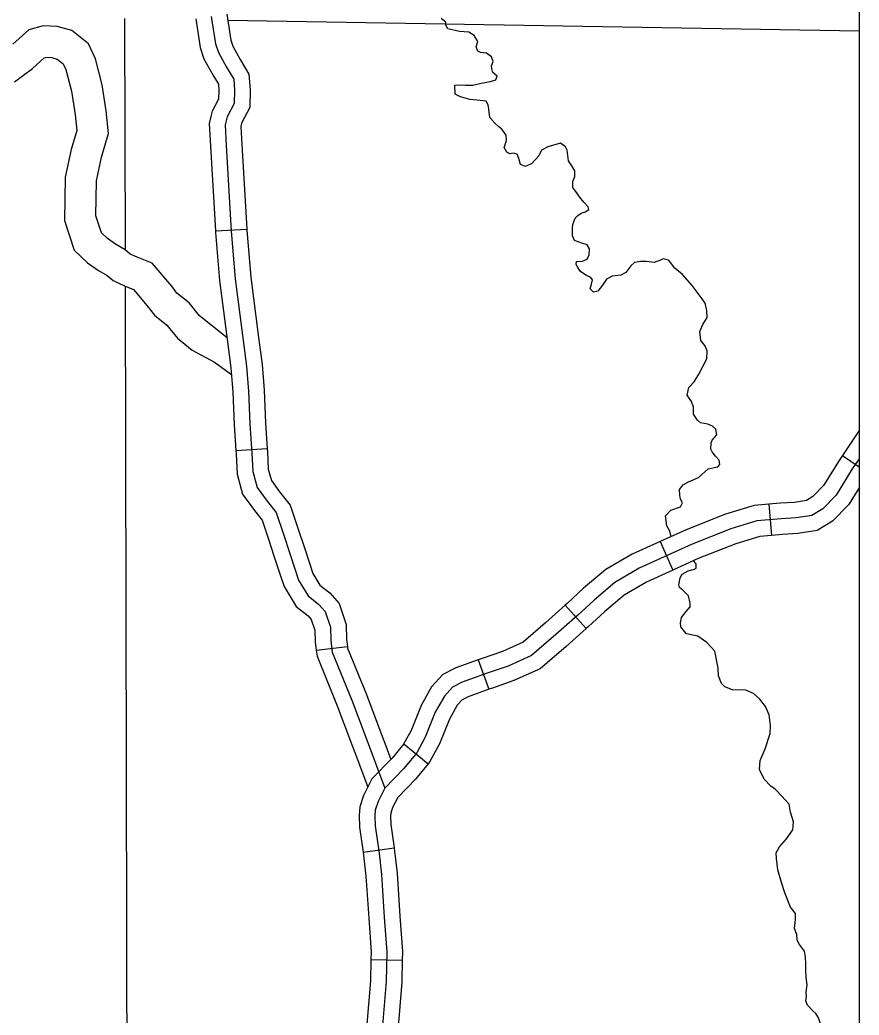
# Model space of a CAD drawing. Extents: x 1369979 to 1371646, y 379997 to 381064.
# Drawn here: x 1371093.3 to 1371140.4, y 380359.2 to 380415 of the extents above; entities that cross this region are included whole.
import ezdxf

# ---------------------------------------------------------------- set-up
doc = ezdxf.new("R2010")
doc.units = 0
doc.layers.add('R_Border Notes', color=7, linetype='Continuous')
doc.layers.add('R_No Plot', color=7, linetype='Continuous')

msp = doc.modelspace()

# ---------------------------------------------------------------- linework, layer by layer
at = {"layer": 'R_Border Notes'}
for p, q in [((1371104.297, 380403.184), (1371106.051, 380403.291)), ((1371105.438, 380390.864), (1371107.192, 380390.979)), ((1371139.445, 380390.586), (1371140.383, 380389.958)), ((1371135.326, 380387.857), (1371135.464, 380386.105)), ((1371129.22, 380385.764), (1371129.943, 380384.161)), ((1371123.907, 380382.191), (1371125.077, 380380.879)), ((1371109.946, 380379.663), (1371111.69, 380379.881)), ((1371119.029, 380379.13), (1371119.623, 380377.475)), ((1371114.849, 380374.407), (1371116.21, 380373.295)), ((1371112.569, 380368.347), (1371114.31, 380368.589)), ((1371113.007, 380362.314), (1371114.765, 380362.286))]:
    msp.add_line(p, q, dxfattribs=at)
for points in [[(1371104.924, 380415.351), (1371105.153, 380413.89), (1371105.265, 380413.553), (1371105.674, 380412.808), (1371106.17, 380411.98), (1371106.246, 380411.109), (1371106.21, 380410.103), (1371105.767, 380409.275), (1371105.751, 380409.206)], [(1371099.194, 380415.106), (1371099.222, 380402.135)], [(1371103.187, 380415.078), (1371103.439, 380413.473), (1371103.648, 380412.847), (1371104.148, 380411.933), (1371104.454, 380411.424), (1371104.485, 380411.064), (1371104.467, 380410.573), (1371104.108, 380409.902), (1371104.039, 380409.608)], [(1371104.056, 380415.214), (1371104.296, 380413.681), (1371104.457, 380413.2), (1371104.911, 380412.371), (1371105.312, 380411.702), (1371105.365, 380411.087), (1371105.339, 380410.338), (1371104.938, 380409.589), (1371104.831, 380409.134), (1371104.884, 380407.984), (1371105.178, 380403.169), (1371105.392, 380400.494), (1371106.033, 380395.595), (1371106.14, 380394.204), (1371106.22, 380392.359), (1371106.327, 380390.727), (1371106.381, 380389.684), (1371106.621, 380388.801), (1371107.183, 380388.025), (1371107.69, 380387.383), (1371108.118, 380386.126), (1371108.759, 380384.173), (1371108.946, 380383.603), (1371109.481, 380382.72), (1371110.095, 380382.239), (1371110.443, 380381.838), (1371110.737, 380380.955), (1371110.764, 380380.206), (1371110.844, 380379.564), (1371111.939, 380376.862), (1371112.688, 380374.882), (1371113.786, 380371.93)], [(1371104.978, 380415.008), (1371140.383, 380414.408)], [(1371117.735, 380410.858), (1371117.708, 380411.357), (1371117.841, 380411.386), (1371118.315, 380411.357), (1371118.714, 380411.371), (1371119.187, 380411.475), (1371119.72, 380411.564), (1371120.016, 380411.653), (1371120.09, 380411.875), (1371119.853, 380412.082), (1371119.794, 380412.304), (1371119.779, 380412.438), (1371119.868, 380412.689), (1371119.764, 380412.956), (1371119.483, 380413.148), (1371119.158, 380413.193), (1371118.995, 380413.267), (1371118.906, 380413.519), (1371118.995, 380413.815), (1371118.803, 380414.14), (1371118.492, 380414.333), (1371117.974, 380414.377), (1371117.323, 380414.525), (1371117.205, 380414.733), (1371117.205, 380414.896), (1371116.954, 380415.103)], [(1371097.904, 380403.072), (1371097.59, 380404.033), (1371097.614, 380405.991), (1371097.909, 380407.32), (1371098.295, 380408.66), (1371098.169, 380409.921), (1371097.945, 380411.379), (1371097.567, 380412.837), (1371097.179, 380413.676), (1371096.237, 380414.422), (1371095.411, 380414.659), (1371094.633, 380414.698), (1371093.817, 380414.47), (1371092.919, 380413.664)], [(1371093.022, 380411.551), (1371094.033, 380412.302), (1371094.684, 380412.887), (1371094.83, 380412.928), (1371095.121, 380412.913), (1371095.418, 380412.828), (1371095.759, 380412.558), (1371095.905, 380412.242), (1371096.221, 380411.024), (1371096.425, 380409.7), (1371096.513, 380408.822), (1371096.205, 380407.754), (1371095.858, 380406.194), (1371095.829, 380403.764), (1371096.37, 380402.104)], [(1371124.436, 380406.233), (1371124.451, 380406.563), (1371124.274, 380406.83), (1371124.081, 380407.111), (1371124.022, 380407.718), (1371123.919, 380407.911), (1371123.637, 380408.118), (1371122.927, 380407.911), (1371122.572, 380407.718), (1371122.424, 380407.393), (1371122.04, 380406.963), (1371121.67, 380406.8), (1371121.404, 380406.904), (1371121.3, 380407.245), (1371121.211, 380407.496), (1371120.989, 380407.541), (1371120.797, 380407.511), (1371120.634, 380407.6), (1371120.472, 380407.867), (1371120.619, 380408.252), (1371120.59, 380408.562), (1371120.353, 380408.903), (1371120.161, 380409.036), (1371119.954, 380409.229), (1371119.673, 380409.555), (1371119.628, 380410.014), (1371119.584, 380410.251), (1371119.466, 380410.458), (1371118.963, 380410.517), (1371118.548, 380410.561), (1371118.031, 380410.71), (1371117.735, 380410.858)], [(1371104.039, 380409.608), (1371103.947, 380409.216), (1371104.007, 380407.936), (1371104.297, 380403.184)], [(1371105.751, 380409.206), (1371105.714, 380409.052), (1371105.762, 380408.031), (1371106.051, 380403.291)], [(1371125.053, 380400.71), (1371124.762, 380400.917), (1371124.614, 380401.14), (1371124.51, 380401.302), (1371124.54, 380401.48), (1371124.865, 380401.495), (1371125.132, 380401.599), (1371125.25, 380401.85), (1371125.265, 380402.191), (1371125.132, 380402.398), (1371124.836, 380402.502), (1371124.422, 380402.65), (1371124.303, 380402.916), (1371124.318, 380403.346), (1371124.333, 380403.553), (1371124.466, 380403.909), (1371124.614, 380404.057), (1371124.791, 380404.175), (1371125.028, 380404.249), (1371125.22, 380404.382), (1371125.191, 380404.545), (1371124.954, 380404.797), (1371124.703, 380405.093), (1371124.584, 380405.271), (1371124.333, 380405.626), (1371124.333, 380405.952), (1371124.436, 380406.233)], [(1371104.939, 380397.185), (1371103.405, 380398.426), (1371102.817, 380399.148), (1371102.133, 380399.701), (1371101.835, 380400.091), (1371100.744, 380401.371), (1371099.899, 380401.709), (1371099.517, 380401.89), (1371099.224, 380402.134), (1371098.683, 380402.448), (1371098.228, 380402.763), (1371097.904, 380403.072)], [(1371104.297, 380403.184), (1371104.301, 380403.107), (1371104.518, 380400.401), (1371104.967, 380396.973)], [(1371106.051, 380403.291), (1371106.055, 380403.23), (1371106.266, 380400.586), (1371106.709, 380397.202)], [(1371096.37, 380402.104), (1371097.115, 380401.396), (1371097.74, 380400.963), (1371098.213, 380400.688), (1371098.562, 380400.397), (1371099.195, 380400.097), (1371099.687, 380399.9), (1371100.467, 380398.986), (1371100.864, 380398.466), (1371101.569, 380397.896), (1371102.157, 380397.174), (1371102.986, 380396.504), (1371104.233, 380395.825), (1371105.188, 380395.125)], [(1371131.533, 380399.46), (1371131.015, 380400.133), (1371130.483, 380400.74), (1371130.054, 380401.095), (1371129.802, 380401.406), (1371129.698, 380401.539), (1371129.388, 380401.613), (1371129.255, 380401.554), (1371128.885, 380401.421), (1371128.471, 380401.465), (1371128.13, 380401.48), (1371127.79, 380401.421), (1371127.583, 380401.228), (1371127.302, 380400.858), (1371127.021, 380400.71), (1371126.533, 380400.651), (1371126.222, 380400.488), (1371126, 380400.147), (1371125.734, 380399.807), (1371125.497, 380399.748), (1371125.305, 380399.94), (1371125.379, 380400.192), (1371125.438, 380400.444), (1371125.349, 380400.577), (1371125.053, 380400.71)], [(1371099.226, 380400.085), (1371099.324, 380354.789)], [(1371130.734, 380393.982), (1371130.838, 380394.396), (1371131.133, 380394.722), (1371131.4, 380395.151), (1371131.622, 380395.581), (1371131.844, 380396.01), (1371131.858, 380396.469), (1371131.74, 380396.765), (1371131.518, 380397.047), (1371131.459, 380397.55), (1371131.622, 380397.935), (1371131.858, 380398.335), (1371131.844, 380398.72), (1371131.755, 380399.135), (1371131.533, 380399.46)], [(1371104.967, 380396.973), (1371105.159, 380395.505), (1371105.263, 380394.152), (1371105.343, 380392.311), (1371105.438, 380390.864)], [(1371106.709, 380397.202), (1371106.908, 380395.686), (1371107.018, 380394.257), (1371107.098, 380392.406), (1371107.192, 380390.979)], [(1371132.139, 380391.441), (1371132.406, 380391.746), (1371132.347, 380392.072), (1371132.169, 380392.234), (1371131.903, 380392.353), (1371131.489, 380392.427), (1371131.326, 380392.575), (1371131.104, 380392.901), (1371131.104, 380393.093), (1371131.104, 380393.301), (1371130.986, 380393.626), (1371130.734, 380393.982)], [(1371140.383, 380391.989), (1371139.445, 380390.586)], [(1371129.61, 380386.651), (1371129.536, 380387.206), (1371129.832, 380387.517), (1371130.364, 380387.709), (1371130.483, 380387.931), (1371130.364, 380388.139), (1371130.335, 380388.361), (1371130.305, 380388.687), (1371130.512, 380388.938), (1371130.823, 380389.116), (1371131.37, 380389.353), (1371131.918, 380389.842), (1371132.465, 380389.945), (1371132.583, 380390.093), (1371132.539, 380390.33), (1371132.332, 380390.552), (1371132.139, 380390.804), (1371132.065, 380390.952), (1371132.08, 380391.307), (1371132.139, 380391.441)], [(1371105.438, 380390.864), (1371105.45, 380390.676), (1371105.508, 380389.544), (1371105.815, 380388.415), (1371106.481, 380387.495), (1371106.907, 380386.957), (1371107.284, 380385.847), (1371107.573, 380384.969)], [(1371107.192, 380390.979), (1371107.205, 380390.778), (1371107.254, 380389.823), (1371107.427, 380389.186), (1371107.884, 380388.555), (1371108.474, 380387.809), (1371108.951, 380386.404), (1371109.243, 380385.518)], [(1371140.383, 380390.408), (1371140.003, 380389.839), (1371139.094, 380388.368), (1371138.346, 380387.592), (1371137.731, 380387.217), (1371136.849, 380387.084), (1371136.021, 380387.03), (1371134.658, 380386.923), (1371133.188, 380386.468), (1371131.023, 380385.612), (1371128.057, 380384.275), (1371126.694, 380383.472), (1371125.518, 380382.483), (1371124.61, 380381.64), (1371123.38, 380380.543), (1371122.017, 380379.366), (1371120.708, 380378.778), (1371119.532, 380378.376), (1371118.116, 380377.868), (1371117.581, 380377.601), (1371117.127, 380377.092), (1371116.619, 380376.183), (1371116.058, 380374.792), (1371115.577, 380373.909)], [(1371139.445, 380390.586), (1371139.263, 380390.314), (1371138.396, 380388.91), (1371137.792, 380388.284), (1371137.425, 380388.06), (1371136.755, 380387.958), (1371135.958, 380387.907), (1371135.326, 380387.857)], [(1371140.383, 380388.783), (1371139.792, 380387.826), (1371138.9, 380386.9), (1371138.038, 380386.375), (1371136.944, 380386.209), (1371136.084, 380386.154), (1371135.464, 380386.105)], [(1371135.326, 380387.857), (1371134.492, 380387.792), (1371132.896, 380387.298), (1371130.681, 380386.422), (1371129.22, 380385.764)], [(1371129.851, 380386.048), (1371129.743, 380386.384), (1371129.61, 380386.651)], [(1371129.22, 380385.764), (1371127.652, 380385.057), (1371126.185, 380384.192), (1371124.936, 380383.141), (1371124.018, 380382.29), (1371123.907, 380382.191)], [(1371135.464, 380386.105), (1371134.824, 380386.055), (1371133.48, 380385.639), (1371131.366, 380384.803), (1371129.943, 380384.161)], [(1371109.243, 380385.518), (1371109.594, 380384.447), (1371109.75, 380383.972), (1371110.149, 380383.313), (1371110.704, 380382.878), (1371111.222, 380382.281), (1371111.611, 380381.112), (1371111.641, 380380.276), (1371111.69, 380379.881)], [(1371107.573, 380384.969), (1371107.924, 380383.899), (1371108.143, 380383.234), (1371108.812, 380382.128), (1371109.487, 380381.599), (1371109.664, 380381.394), (1371109.863, 380380.797), (1371109.887, 380380.135), (1371109.946, 380379.663)], [(1371131.341, 380380.446), (1371130.704, 380380.58), (1371130.586, 380380.713), (1371130.379, 380380.979), (1371130.364, 380381.201), (1371130.423, 380381.498), (1371130.69, 380381.838), (1371130.912, 380382.105), (1371130.912, 380382.312), (1371130.823, 380382.712), (1371130.497, 380383.038), (1371130.32, 380383.186), (1371130.275, 380383.334), (1371130.349, 380383.733), (1371130.453, 380383.941), (1371130.793, 380384.118), (1371131.148, 380384.207), (1371131.252, 380384.281), (1371131.252, 380384.489), (1371131.108, 380384.687)], [(1371129.943, 380384.161), (1371128.462, 380383.493), (1371127.204, 380382.753), (1371126.1, 380381.824), (1371125.201, 380380.99), (1371125.077, 380380.879)], [(1371123.907, 380382.191), (1371122.8, 380381.204), (1371121.54, 380380.115), (1371120.385, 380379.596), (1371119.242, 380379.206), (1371119.029, 380379.13)], [(1371125.077, 380380.879), (1371123.96, 380379.883), (1371122.495, 380378.617), (1371121.031, 380377.959), (1371119.822, 380377.547), (1371119.623, 380377.475)], [(1371135.11, 380374.129), (1371135.394, 380374.994), (1371135.424, 380375.438), (1371135.35, 380376.046), (1371135.143, 380376.505), (1371134.817, 380376.919), (1371134.462, 380377.245), (1371134.033, 380377.423), (1371133.293, 380377.437), (1371132.85, 380377.615), (1371132.672, 380377.808), (1371132.494, 380378.222), (1371132.48, 380378.652), (1371132.287, 380379.614), (1371131.844, 380380.106), (1371131.341, 380380.446)], [(1371109.946, 380379.663), (1371109.986, 380379.34), (1371111.121, 380376.541), (1371111.865, 380374.574), (1371112.194, 380373.689)], [(1371111.69, 380379.881), (1371111.702, 380379.787), (1371112.758, 380377.183), (1371113.511, 380375.191), (1371113.841, 380374.302)], [(1371119.029, 380379.13), (1371117.769, 380378.678), (1371117.038, 380378.311), (1371116.407, 380377.606), (1371115.825, 380376.563), (1371115.262, 380375.168), (1371114.844, 380374.402), (1371114.849, 380374.407)], [(1371119.623, 380377.475), (1371118.462, 380377.059), (1371118.124, 380376.89), (1371117.847, 380376.579), (1371117.413, 380375.803), (1371116.854, 380374.416), (1371116.309, 380373.416), (1371116.21, 380373.295)], [(1371114.849, 380374.407), (1371114.199, 380373.612), (1371113.061, 380372.445), (1371112.598, 380371.517), (1371112.385, 380370.877), (1371112.344, 380370.394), (1371112.376, 380369.735), (1371112.569, 380368.347)], [(1371113.841, 380374.302), (1371114.126, 380373.537)], [(1371135.82, 380367.357), (1371135.746, 380367.984), (1371135.731, 380368.295), (1371135.924, 380368.636), (1371136.308, 380369.095), (1371136.663, 380369.598), (1371136.708, 380370.043), (1371136.545, 380370.576), (1371136.456, 380371.035), (1371136.22, 380371.301), (1371136.072, 380371.464), (1371135.687, 380371.849), (1371135.436, 380372.042), (1371135.066, 380372.441), (1371134.799, 380372.974), (1371134.844, 380373.478), (1371135.11, 380374.129)], [(1371112.194, 380373.689), (1371112.829, 380371.981)], [(1371115.577, 380373.909), (1371114.855, 380373.026), (1371113.786, 380371.93), (1371113.412, 380371.181), (1371113.252, 380370.699), (1371113.225, 380370.378)], [(1371116.21, 380373.295), (1371115.511, 380372.44), (1371114.511, 380371.414), (1371114.226, 380370.844), (1371114.119, 380370.521), (1371114.106, 380370.362), (1371114.128, 380369.898), (1371114.31, 380368.589)], [(1371113.225, 380370.378), (1371113.252, 380369.816), (1371113.465, 380368.283), (1371113.599, 380367.08), (1371113.759, 380364.699), (1371113.893, 380362.746), (1371113.866, 380361.087), (1371113.546, 380357.262)], [(1371114.31, 380368.589), (1371114.338, 380368.393), (1371114.475, 380367.158), (1371114.636, 380364.758), (1371114.772, 380362.769), (1371114.765, 380362.286)], [(1371112.569, 380368.347), (1371112.593, 380368.174), (1371112.723, 380367.002), (1371112.883, 380364.639), (1371113.014, 380362.723), (1371113.007, 380362.314)], [(1371136.545, 380365.254), (1371136.22, 380366.054), (1371136.027, 380366.646), (1371135.82, 380367.357)], [(1371137.418, 380360.495), (1371137.477, 380360.901), (1371137.418, 380361.3), (1371137.388, 380361.715), (1371137.388, 380362.07), (1371137.373, 380362.441), (1371137.314, 380362.781), (1371137.048, 380363.151), (1371136.915, 380363.403), (1371136.885, 380363.714), (1371136.767, 380364.055), (1371136.826, 380364.558), (1371136.811, 380364.899), (1371136.545, 380365.254)], [(1371113.007, 380362.314), (1371112.988, 380361.131), (1371112.671, 380357.355), (1371112.528, 380356.248)], [(1371114.765, 380362.286), (1371114.745, 380361.044), (1371114.42, 380357.169), (1371114.272, 380356.022)], [(1371140.383, 380355.678), (1371140.199, 380355.756), (1371140.007, 380356.023), (1371139.992, 380356.29), (1371140.17, 380356.615), (1371140.066, 380357.089), (1371139.903, 380357.326), (1371139.519, 380357.755), (1371139.282, 380358.066), (1371138.882, 380358.259), (1371138.468, 380358.451), (1371138.217, 380358.703), (1371138.098, 380359.044), (1371137.965, 380359.281), (1371137.788, 380359.444), (1371137.492, 380359.754), (1371137.403, 380359.991), (1371137.433, 380360.243), (1371137.418, 380360.495)]]:
    msp.add_lwpolyline(points, dxfattribs=at)
at = {"layer": 'R_No Plot'}
msp.add_lwpolyline([(1370544.495, 380586.867), (1371140.383, 380586.867), (1371140.383, 380146.391), (1370544.495, 380146.391)], close=True, dxfattribs=at)

doc.saveas('drawing.dxf')
